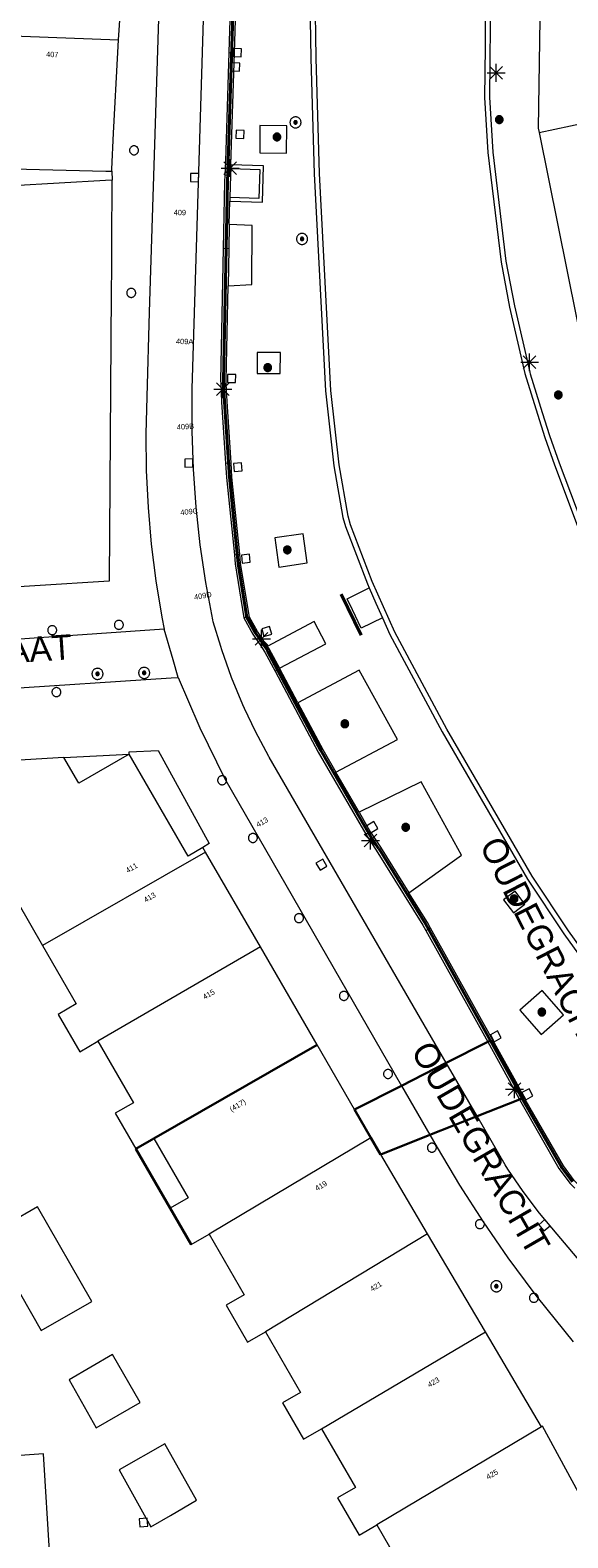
# Model space of a CAD drawing. Header units: metres. Extents: x 135779 to 137489, y 452643 to 455118.
# Tile 456 of 489: x 136849 to 136879, y 454873 to 454957. Entities that reach past the tile are written whole.
import ezdxf
from ezdxf.enums import TextEntityAlignment as Align

# ---------------------------------------------------------------- set-up
doc = ezdxf.new("R2010")
doc.units = ezdxf.units.M
doc.linetypes.add('DGN_Style_3', pattern=[78.572352, 56.123108, -22.449243])
doc.linetypes.add('DGN_Style_4', pattern=[89.853097, 44.898487, -22.449243, 0.056123, -22.449243])
for name, color, linetype, lineweight in [('KTop_BTD_Groenvoorziening', 62, 'Continuous', 13), ('KTop_NAR_Huisnummer (t)', 7, 'Continuous', 13), ('KTop_NAR_Huisnummer tijdelijk (t)', 7, 'Continuous', 13), ('KTop_ORL_Weg_Straatnaam (t)', 7, 'Continuous', 13), ('KTop_PAL_Afsluitpaal', 222, 'Continuous', 13), ('KTop_PAL_Lichtmast', 40, 'Continuous', 13), ('KTop_PND_Grondvlaksituatie van BAG-pand [tachy]', 1, 'Continuous', 13), ('KTop_PND_Pandscheiding', 40, 'Continuous', 13), ('KTop_PND_Voorlopige_pandgeometrie', 1, 'DGN_Style_3', 30), ('KTop_PUT_Inspectie- of rioolput', 15, 'Continuous', 13), ('KTop_PUT_Kolk', 15, 'Continuous', 13), ('KTop_SHD_Hek (l)', 15, 'DGN_Style_4', 40), ('KTop_SHD_Kademuur', 16, 'Continuous', 13), ('KTop_SHD_Muur', 15, 'Continuous', 13), ('KTop_VGO_Boom', 92, 'Continuous', 13), ('KTop_WGD_Rijbaan_Lokale weg', 251, 'Continuous', 13), ('KTop_WGD_Voetpad', 251, 'Continuous', 13), ('KTop_WGD_Voetpad op trap', 251, 'Continuous', 13)]:
    doc.layers.add(name, color=color, linetype=linetype, lineweight=lineweight)
doc.styles.add('Style-ROVU', font='ROVU.shx')
doc.styles.add('Style-ROVUCURSIEF', font='ROVUCURSIEF.shx')

# ---------------------------------------------------------------- blocks, each defined once
blk = doc.blocks.new('PAL_Lichtmast')
at = {"layer": 'KTop_PAL_Lichtmast'}
for p, q in [((-0.354, -0.354), (0.354, 0.354)), ((0.354, -0.354), (-0.354, 0.354)), ((0, -0.5), (0, 0.5)), ((-0.5, 0), (0.5, 0))]:
    blk.add_line(p, q, dxfattribs=at)
blk = doc.blocks.new('PAL_Afsluitpaal')
at = {"layer": 'KTop_PAL_Afsluitpaal', "flags": 128}
blk.add_lwpolyline([(0.25, 0), (0.249, 0.026), (0.245, 0.052), (0.238, 0.077), (0.228, 0.102), (0.217, 0.125), (0.202, 0.147), (0.186, 0.167), (0.167, 0.186), (0.147, 0.202), (0.125, 0.217), (0.102, 0.228), (0.077, 0.238), (0.052, 0.245), (0.026, 0.249), (0, 0.25), (-0.026, 0.249), (-0.052, 0.245), (-0.077, 0.238), (-0.102, 0.228), (-0.125, 0.217), (-0.147, 0.202), (-0.167, 0.186), (-0.186, 0.167), (-0.202, 0.147), (-0.217, 0.125), (-0.228, 0.102), (-0.238, 0.077), (-0.245, 0.052), (-0.249, 0.026), (-0.25, 0), (-0.249, -0.026), (-0.245, -0.052), (-0.238, -0.077), (-0.228, -0.102), (-0.217, -0.125), (-0.202, -0.147), (-0.186, -0.167), (-0.167, -0.186), (-0.147, -0.202), (-0.125, -0.217), (-0.102, -0.228), (-0.077, -0.238), (-0.052, -0.245), (-0.026, -0.249), (0, -0.25), (0.026, -0.249), (0.052, -0.245), (0.077, -0.238), (0.102, -0.228), (0.125, -0.217), (0.147, -0.202), (0.167, -0.186), (0.186, -0.167), (0.202, -0.147), (0.217, -0.125), (0.228, -0.102), (0.238, -0.077), (0.245, -0.052), (0.249, -0.026), (0.25, 0)], dxfattribs=at)
blk = doc.blocks.new('PUT_Kolk')
at = {"layer": 'KTop_PUT_Kolk', "flags": 128}
blk.add_lwpolyline([(0.225, -0.225), (0.225, 0.225), (-0.225, 0.225), (-0.225, -0.225), (0.225, -0.225)], dxfattribs=at)
blk = doc.blocks.new('PUT_Inspectie-_of_rioolput')
at = {"layer": 'KTop_PUT_Inspectie- of rioolput', "flags": 128}
for points in [[(0.31, 0), (0.308, 0.032), (0.303, 0.064), (0.294, 0.095), (0.283, 0.126), (0.268, 0.155), (0.25, 0.182), (0.23, 0.207), (0.207, 0.23), (0.182, 0.25), (0.154, 0.268), (0.126, 0.283), (0.095, 0.294), (0.064, 0.303), (0.032, 0.308), (0, 0.309), (-0.032, 0.308), (-0.064, 0.303), (-0.096, 0.294), (-0.126, 0.283), (-0.155, 0.268), (-0.182, 0.25), (-0.207, 0.23), (-0.23, 0.207), (-0.25, 0.182), (-0.268, 0.154), (-0.283, 0.126), (-0.294, 0.095), (-0.303, 0.064), (-0.308, 0.032), (-0.309, 0), (-0.308, -0.032), (-0.303, -0.064), (-0.294, -0.096), (-0.283, -0.126), (-0.268, -0.155), (-0.25, -0.182), (-0.23, -0.207), (-0.207, -0.23), (-0.182, -0.25), (-0.155, -0.268), (-0.126, -0.283), (-0.096, -0.294), (-0.064, -0.303), (-0.032, -0.308), (0, -0.309), (0.032, -0.308), (0.064, -0.303), (0.095, -0.294), (0.126, -0.283), (0.155, -0.268), (0.182, -0.25), (0.207, -0.23), (0.23, -0.207), (0.25, -0.182), (0.268, -0.155), (0.283, -0.126), (0.294, -0.096), (0.303, -0.064), (0.308, -0.032), (0.31, 0)], [(0.095, 0), (0.094, 0.009), (0.092, 0.019), (0.09, 0.029), (0.086, 0.038), (0.082, 0.047), (0.076, 0.055), (0.07, 0.063), (0.063, 0.07), (0.055, 0.076), (0.047, 0.082), (0.038, 0.086), (0.029, 0.09), (0.019, 0.092), (0.009, 0.094), (0, 0.094), (-0.01, 0.094), (-0.02, 0.092), (-0.029, 0.09), (-0.039, 0.086), (-0.048, 0.082), (-0.056, 0.076), (-0.064, 0.07), (-0.071, 0.063), (-0.077, 0.055), (-0.082, 0.047), (-0.087, 0.038), (-0.09, 0.029), (-0.093, 0.019), (-0.094, 0.009), (-0.095, 0), (-0.094, -0.01), (-0.093, -0.02), (-0.09, -0.029), (-0.087, -0.039), (-0.082, -0.048), (-0.077, -0.056), (-0.071, -0.064), (-0.064, -0.071), (-0.056, -0.077), (-0.047, -0.082), (-0.039, -0.087), (-0.029, -0.09), (-0.02, -0.093), (-0.01, -0.094), (0, -0.095), (0.009, -0.094), (0.019, -0.093), (0.029, -0.09), (0.038, -0.087), (0.047, -0.082), (0.055, -0.077), (0.063, -0.071), (0.07, -0.064), (0.076, -0.056), (0.082, -0.047), (0.086, -0.039), (0.09, -0.029), (0.092, -0.02), (0.094, -0.01), (0.095, 0)], [(0.035, 0), (0.034, 0.003), (0.034, 0.007), (0.033, 0.01), (0.031, 0.014), (0.03, 0.017), (0.028, 0.02), (0.026, 0.023), (0.023, 0.026), (0.02, 0.028), (0.017, 0.03), (0.014, 0.031), (0.01, 0.033), (0.007, 0.034), (0.003, 0.034), (0, 0.034), (-0.004, 0.034), (-0.007, 0.034), (-0.011, 0.033), (-0.014, 0.031), (-0.018, 0.03), (-0.021, 0.028), (-0.023, 0.026), (-0.026, 0.023), (-0.028, 0.02), (-0.03, 0.017), (-0.032, 0.014), (-0.033, 0.01), (-0.034, 0.007), (-0.035, 0.003), (-0.035, 0), (-0.035, -0.004), (-0.034, -0.007), (-0.033, -0.011), (-0.032, -0.014), (-0.03, -0.018), (-0.028, -0.021), (-0.026, -0.023), (-0.023, -0.026), (-0.021, -0.028), (-0.017, -0.03), (-0.014, -0.032), (-0.011, -0.033), (-0.007, -0.034), (-0.004, -0.035), (0, -0.035), (0.003, -0.035), (0.007, -0.034), (0.01, -0.033), (0.014, -0.032), (0.017, -0.03), (0.02, -0.028), (0.023, -0.026), (0.026, -0.023), (0.028, -0.021), (0.03, -0.017), (0.031, -0.014), (0.033, -0.011), (0.034, -0.007), (0.034, -0.004), (0.035, 0)], [(0.01, 0.02), (0.007, 0.02), (0.005, 0.021), (0.003, 0.022), (0.001, 0.022), (-0.001, 0.022), (-0.004, 0.022), (-0.006, 0.021), (-0.008, 0.02), (-0.01, 0.019), (-0.012, 0.018), (-0.014, 0.017), (-0.016, 0.015), (-0.017, 0.013), (-0.019, 0.012), (-0.02, 0.009), (-0.021, 0.007), (-0.022, 0.005), (-0.022, 0.003), (-0.022, 0.001), (-0.022, -0.001), (-0.022, -0.004), (-0.022, -0.006), (-0.021, -0.008), (-0.02, -0.01), (-0.019, -0.012), (-0.017, -0.014), (-0.016, -0.016), (-0.014, -0.017), (-0.012, -0.019), (-0.01, -0.02), (-0.008, -0.021), (-0.006, -0.022), (-0.003, -0.022), (-0.001, -0.022), (0.001, -0.022), (0.003, -0.022), (0.005, -0.022), (0.008, -0.021), (0.01, -0.02), (0.012, -0.019), (0.014, -0.017), (0.015, -0.016), (0.017, -0.014), (0.018, -0.012), (0.02, -0.01), (0.02, -0.008), (0.021, -0.006), (0.022, -0.003), (0.022, -0.001), (0.022, 0.001), (0.022, 0.003), (0.021, 0.005), (0.02, 0.008), (0.019, 0.01), (0.018, 0.012), (0.017, 0.014), (0.015, 0.015), (0.013, 0.017), (0.012, 0.018), (0.01, 0.02)]]:
    blk.add_lwpolyline(points, dxfattribs=at)
blk = doc.blocks.new('VGO_Boom')
at = {"layer": 'KTop_VGO_Boom', "flags": 128}
for points in [[(0.215, 0), (0.214, 0.022), (0.21, 0.045), (0.204, 0.066), (0.196, 0.087), (0.186, 0.108), (0.174, 0.126), (0.16, 0.144), (0.144, 0.16), (0.126, 0.174), (0.107, 0.186), (0.087, 0.196), (0.066, 0.204), (0.045, 0.21), (0.022, 0.214), (-0.001, 0.215), (-0.023, 0.214), (-0.045, 0.21), (-0.067, 0.204), (-0.088, 0.196), (-0.108, 0.186), (-0.127, 0.174), (-0.144, 0.16), (-0.16, 0.144), (-0.174, 0.126), (-0.187, 0.107), (-0.197, 0.087), (-0.205, 0.066), (-0.211, 0.045), (-0.214, 0.022), (-0.215, -0.001), (-0.214, -0.023), (-0.211, -0.045), (-0.205, -0.067), (-0.197, -0.088), (-0.187, -0.108), (-0.174, -0.127), (-0.16, -0.144), (-0.144, -0.16), (-0.127, -0.174), (-0.108, -0.187), (-0.088, -0.197), (-0.067, -0.205), (-0.045, -0.211), (-0.023, -0.214), (0, -0.215), (0.022, -0.214), (0.045, -0.211), (0.066, -0.205), (0.087, -0.197), (0.108, -0.187), (0.126, -0.174), (0.144, -0.16), (0.16, -0.144), (0.174, -0.127), (0.186, -0.108), (0.196, -0.088), (0.204, -0.067), (0.21, -0.045), (0.214, -0.023), (0.215, -0.001)], [(0.155, 0), (0.154, 0.016), (0.152, 0.032), (0.147, 0.048), (0.142, 0.063), (0.134, 0.078), (0.125, 0.091), (0.115, 0.104), (0.104, 0.115), (0.091, 0.125), (0.077, 0.134), (0.063, 0.142), (0.048, 0.147), (0.032, 0.152), (0.016, 0.154), (-0.001, 0.155), (-0.017, 0.154), (-0.033, 0.152), (-0.048, 0.147), (-0.064, 0.142), (-0.078, 0.134), (-0.092, 0.125), (-0.104, 0.115), (-0.116, 0.104), (-0.126, 0.091), (-0.135, 0.077), (-0.142, 0.063), (-0.148, 0.048), (-0.152, 0.032), (-0.155, 0.016), (-0.155, -0.001), (-0.155, -0.017), (-0.152, -0.033), (-0.148, -0.048), (-0.142, -0.064), (-0.135, -0.078), (-0.126, -0.092), (-0.116, -0.104), (-0.104, -0.116), (-0.092, -0.126), (-0.078, -0.135), (-0.064, -0.142), (-0.048, -0.148), (-0.033, -0.152), (-0.017, -0.155), (0, -0.155), (0.016, -0.155), (0.032, -0.152), (0.048, -0.148), (0.063, -0.142), (0.078, -0.135), (0.091, -0.126), (0.104, -0.116), (0.115, -0.104), (0.125, -0.092), (0.134, -0.078), (0.142, -0.064), (0.147, -0.048), (0.152, -0.033), (0.154, -0.017), (0.155, -0.001)], [(0.095, 0), (0.094, 0.01), (0.093, 0.02), (0.09, 0.029), (0.087, 0.039), (0.082, 0.048), (0.077, 0.056), (0.071, 0.064), (0.064, 0.071), (0.056, 0.077), (0.047, 0.082), (0.039, 0.087), (0.029, 0.09), (0.02, 0.093), (0.01, 0.094), (-0.001, 0.095), (-0.01, 0.094), (-0.02, 0.093), (-0.03, 0.09), (-0.039, 0.087), (-0.048, 0.082), (-0.056, 0.077), (-0.064, 0.071), (-0.071, 0.064), (-0.077, 0.056), (-0.083, 0.047), (-0.087, 0.039), (-0.091, 0.029), (-0.093, 0.02), (-0.095, 0.01), (-0.095, -0.001), (-0.095, -0.01), (-0.093, -0.02), (-0.091, -0.03), (-0.087, -0.039), (-0.083, -0.048), (-0.077, -0.056), (-0.071, -0.064), (-0.064, -0.071), (-0.056, -0.077), (-0.048, -0.083), (-0.039, -0.087), (-0.03, -0.091), (-0.02, -0.093), (-0.01, -0.095), (0, -0.095), (0.01, -0.095), (0.02, -0.093), (0.029, -0.091), (0.039, -0.087), (0.048, -0.083), (0.056, -0.077), (0.064, -0.071), (0.071, -0.064), (0.077, -0.056), (0.082, -0.048), (0.087, -0.039), (0.09, -0.03), (0.093, -0.02), (0.094, -0.01), (0.095, -0.001)], [(0.035, 0), (0.035, 0.004), (0.034, 0.007), (0.033, 0.011), (0.032, 0.014), (0.03, 0.018), (0.028, 0.021), (0.026, 0.023), (0.023, 0.026), (0.021, 0.028), (0.017, 0.03), (0.014, 0.032), (0.011, 0.033), (0.007, 0.034), (0.004, 0.035), (-0.001, 0.035), (-0.004, 0.035), (-0.008, 0.034), (-0.011, 0.033), (-0.015, 0.032), (-0.018, 0.03), (-0.021, 0.028), (-0.024, 0.026), (-0.027, 0.023), (-0.029, 0.021), (-0.031, 0.017), (-0.032, 0.014), (-0.034, 0.011), (-0.035, 0.007), (-0.035, 0.004), (-0.035, -0.001), (-0.035, -0.004), (-0.035, -0.008), (-0.034, -0.011), (-0.032, -0.015), (-0.031, -0.018), (-0.029, -0.021), (-0.027, -0.024), (-0.024, -0.027), (-0.021, -0.029), (-0.018, -0.031), (-0.015, -0.032), (-0.011, -0.034), (-0.008, -0.035), (-0.004, -0.035), (0, -0.035), (0.004, -0.035), (0.007, -0.035), (0.011, -0.034), (0.014, -0.032), (0.018, -0.031), (0.021, -0.029), (0.023, -0.027), (0.026, -0.024), (0.028, -0.021), (0.03, -0.018), (0.032, -0.015), (0.033, -0.011), (0.034, -0.008), (0.035, -0.004), (0.035, 0)]]:
    blk.add_lwpolyline(points, dxfattribs=at)

msp = doc.modelspace()

# ---------------------------------------------------------------- linework, layer by layer
at = {"layer": 'KTop_BTD_Groenvoorziening', "flags": 128}
msp.add_lwpolyline([(136859.911, 454949.661), (136861.53, 454949.611), (136861.479, 454948.002), (136859.861, 454948.053)], dxfattribs=at)
at = {"layer": 'KTop_PND_Grondvlaksituatie van BAG-pand [tachy]', "flags": 128}
for points in [[(136853.633, 454956.856), (136854.122, 454963.973), (136853.872, 454963.982)], [(136877.189, 454961.039), (136877.211, 454959.271), (136877.101, 454951.931), (136877.15, 454951.691)], [(136853.256, 454949.515), (136853.262, 454949.629), (136853.365, 454951.642), (136853.597, 454956.161), (136853.633, 454956.856)], [(136877.15, 454951.691), (136879.77, 454938.726), (136879.882, 454938.746), (136879.888, 454938.747)], [(136842.125, 454925.939), (136852.815, 454926.603), (136853.142, 454926.623), (136853.142, 454926.652), (136853.247, 454942.723), (136853.256, 454944.145), (136853.265, 454945.511), (136853.288, 454949.014)], [(136853.288, 454949.014), (136852.903, 454948.992), (136842.526, 454948.409), (136842.559, 454949.774)], [(136842.559, 454949.774), (136852.932, 454949.523), (136853.256, 454949.515)], [(136850.59, 454916.748), (136841.318, 454916.182)], [(136854.233, 454916.937), (136851.429, 454915.304), (136850.59, 454916.748)], [(136858.36, 454911.718), (136857.537, 454911.232), (136854.233, 454916.937)], [(136841.328, 454915.963), (136841.494, 454912.16), (136845.814, 454912.44), (136849.389, 454906.245)], [(136858.507, 454911.463), (136858.36, 454911.718)], [(136861.575, 454906.159), (136858.507, 454911.463)], [(136849.389, 454906.245), (136851.275, 454902.978), (136850.259, 454902.391), (136851.47, 454900.296), (136852.484, 454900.882)], [(136864.745, 454900.68), (136861.575, 454906.159)], [(136852.484, 454900.882), (136854.467, 454897.446), (136853.455, 454896.861), (136854.604, 454894.872), (136854.604, 454894.872)], [(136866.836, 454897.065), (136864.745, 454900.68)], [(136854.604, 454894.872), (136855.484, 454895.381)], [(136855.484, 454895.381), (136855.616, 454895.457)], [(136855.616, 454895.457), (136855.616, 454895.456)], [(136855.616, 454895.456), (136857.53, 454892.139), (136856.52, 454891.556)], [(136868.296, 454894.56), (136868.289, 454894.572), (136867.75, 454895.485)], [(136870.916, 454890.124), (136868.296, 454894.56)], [(136846.289, 454889.996), (136849.32, 454884.714), (136852.143, 454886.334), (136849.106, 454891.627), (136847.562, 454890.74)], [(136856.52, 454891.556), (136856.52, 454891.556), (136857.698, 454889.517)], [(136858.707, 454890.1), (136860.664, 454886.709), (136859.656, 454886.127), (136860.846, 454884.067), (136861.853, 454884.649)], [(136874.149, 454884.652), (136870.916, 454890.124)], [(136861.853, 454884.649), (136863.808, 454881.262), (136862.803, 454880.681), (136863.98, 454878.644), (136864.983, 454879.224)], [(136877.288, 454879.339), (136874.149, 454884.652)], [(136852.386, 454879.285), (136854.849, 454880.691), (136853.295, 454883.368), (136850.874, 454881.962), (136852.386, 454879.285)], [(136864.983, 454879.224), (136866.879, 454875.939), (136865.877, 454875.36), (136867.085, 454873.27), (136868.086, 454873.848)], [(136879.848, 454874.225), (136879.951, 454874.571), (136877.34, 454879.37), (136877.288, 454879.339)], [(136856.546, 454874.387), (136858.006, 454875.232), (136856.226, 454878.386), (136853.683, 454876.939), (136855.445, 454873.749), (136856.546, 454874.387)], [(136849.805, 454872.088), (136849.449, 454877.829), (136846.826, 454877.64)], [(136868.086, 454873.848), (136869.853, 454870.787), (136868.577, 454870.032), (136869.812, 454867.943)]]:
    msp.add_lwpolyline(points, dxfattribs=at)
at = {"layer": 'KTop_PND_Pandscheiding', "flags": 128}
for points in [[(136842.811, 454957.264), (136853.633, 454956.856)], [(136877.15, 454951.691), (136885.904, 454953.546), (136889.224, 454954.25)], [(136858.507, 454911.463), (136849.389, 454906.245)], [(136861.575, 454906.159), (136852.484, 454900.882)], [(136855.616, 454895.457), (136864.745, 454900.68)], [(136867.75, 454895.485), (136858.707, 454890.1)], [(136857.698, 454889.517), (136858.707, 454890.1)], [(136870.916, 454890.124), (136861.853, 454884.649)], [(136864.983, 454879.224), (136874.149, 454884.652)], [(136877.288, 454879.339), (136868.086, 454873.848)]]:
    msp.add_lwpolyline(points, dxfattribs=at)
at = {"layer": 'KTop_PND_Voorlopige_pandgeometrie', "flags": 128}
for points in [[(136864.745, 454900.68), (136855.616, 454895.456)], [(136874.281, 454900.852), (136871.962, 454899.672)], [(136876.055, 454897.638), (136876.303, 454897.736), (136874.451, 454900.938), (136874.281, 454900.852)], [(136871.962, 454899.672), (136869.459, 454898.399)], [(136869.459, 454898.399), (136866.836, 454897.065)], [(136873.686, 454896.698), (136876.055, 454897.638)], [(136867.75, 454895.485), (136866.836, 454897.065)], [(136871.044, 454895.65), (136873.686, 454896.698)], [(136855.484, 454895.381), (136854.602, 454894.876), (136854.604, 454894.872)], [(136855.616, 454895.456), (136855.484, 454895.381)], [(136867.75, 454895.485), (136868.287, 454894.557), (136868.296, 454894.56)], [(136868.296, 454894.56), (136871.044, 454895.65)], [(136854.604, 454894.872), (136856.52, 454891.556)], [(136856.52, 454891.556), (136857.698, 454889.517)]]:
    msp.add_lwpolyline(points, dxfattribs=at)
at = {"layer": 'KTop_SHD_Hek (l)', "flags": 128}
for points in [[(136860.196, 454963.655), (136859.774, 454950.082)], [(136859.774, 454950.082), (136859.723, 454948.912)], [(136859.723, 454948.916), (136859.5, 454937.822)], [(136859.723, 454948.912), (136859.723, 454948.916)], [(136859.5, 454937.833), (136859.561, 454936.62)], [(136859.5, 454937.822), (136859.5, 454937.833)], [(136859.561, 454936.62), (136859.836, 454932.411)], [(136859.836, 454932.411), (136860.327, 454927.59)], [(136860.327, 454927.59), (136860.808, 454924.581)], [(136866.085, 454925.878), (136867.202, 454923.581)], [(136860.808, 454924.581), (136860.79, 454924.633)], [(136860.79, 454924.633), (136861.292, 454923.717)], [(136861.285, 454923.729), (136861.96, 454922.726)], [(136861.292, 454923.717), (136861.285, 454923.729)], [(136861.96, 454922.726), (136861.968, 454922.712)], [(136861.968, 454922.712), (136864.944, 454917.13)], [(136864.944, 454917.13), (136867.626, 454912.501)], [(136867.622, 454912.509), (136868.18, 454911.662)], [(136867.626, 454912.501), (136867.622, 454912.509)], [(136868.18, 454911.662), (136868.182, 454911.658)], [(136868.182, 454911.658), (136870.794, 454907.456)], [(136870.794, 454907.456), (136875.826, 454898.402)], [(136875.826, 454898.402), (136876.269, 454897.578)], [(136876.267, 454897.581), (136878.399, 454893.857)], [(136878.399, 454893.857), (136878.388, 454893.874)], [(136878.388, 454893.874), (136879.018, 454893.036)]]:
    msp.add_lwpolyline(points, dxfattribs=at)
at = {"layer": 'KTop_SHD_Kademuur', "flags": 128}
for points in [[(136867.475, 454997.354), (136865.272, 454981.344), (136864.83, 454977.029), (136864.465, 454971.935), (136864.348, 454969.18), (136864.266, 454963.303), (136864.388, 454955.836), (136864.581, 454949.375), (136865.206, 454937.245), (136865.684, 454933.058), (136866.177, 454930.165), (136866.319, 454929.658), (136867.549, 454926.463), (136867.653, 454926.229)], [(136911.541, 454870.289), (136893.201, 454889.567), (136892.158, 454890.71), (136888.006, 454895.362), (136885.183, 454898.623), (136881.622, 454903.121), (136878.786, 454907.056), (136876.764, 454910.107), (136871.989, 454918.332), (136869.083, 454923.746), (136867.827, 454926.578), (136866.605, 454929.753), (136866.47, 454930.232), (136865.982, 454933.101), (136865.506, 454937.27), (136864.881, 454949.388), (136864.688, 454955.843), (136864.567, 454963.304), (136864.648, 454969.172), (136864.765, 454971.918), (136865.129, 454977.003), (136865.57, 454981.309), (136867.772, 454997.246)], [(136874.147, 454959.684), (136874.137, 454956.456), (136874.097, 454953.645), (136874.285, 454950.563), (136875.021, 454944.441), (136875.503, 454941.926), (136876.351, 454938.207), (136877.052, 454935.93), (136877.473, 454934.63), (136878.006, 454933.101), (136879.286, 454929.742), (136880.367, 454927.04), (136880.869, 454925.851), (136882.23, 454922.865), (136882.819, 454921.686), (136884.205, 454919.187), (136886.007, 454916.161), (136887.221, 454914.309), (136887.785, 454913.535), (136888.669, 454912.421), (136889.42, 454911.574), (136893.545, 454907.167), (136900.178, 454900.333), (136924.89, 454875.022)], [(136925.154, 454875.182), (136900.393, 454900.543), (136893.763, 454907.374), (136889.642, 454911.777), (136888.899, 454912.614), (136888.024, 454913.717), (136887.468, 454914.481), (136886.263, 454916.319), (136884.465, 454919.338), (136883.085, 454921.826), (136882.501, 454922.995), (136881.144, 454925.972), (136880.645, 454927.155), (136879.566, 454929.852), (136878.288, 454933.204), (136877.758, 454934.726), (136877.339, 454936.021), (136876.674, 454938.182), (136876.642, 454938.285), (136875.797, 454941.988), (136875.318, 454944.489), (136874.584, 454950.59), (136874.397, 454953.66), (136874.447, 454959.675)], [(136867.653, 454926.229), (136868.029, 454925.38), (136868.398, 454924.549)], [(136868.398, 454924.549), (136868.813, 454923.614), (136871.727, 454918.185), (136876.509, 454909.948), (136878.539, 454906.885), (136881.382, 454902.94), (136884.951, 454898.431), (136887.78, 454895.163), (136891.935, 454890.509), (136892.981, 454889.362), (136904.375, 454877.387), (136904.892, 454876.843), (136906.299, 454875.366), (136906.816, 454874.822), (136911.11, 454870.309)]]:
    msp.add_lwpolyline(points, dxfattribs=at)
at = {"layer": 'KTop_SHD_Muur', "flags": 128}
for points in [[(136860.031, 454963.491), (136859.802, 454956.145)], [(136860.116, 454956.135), (136860.231, 454959.826)], [(136859.802, 454956.145), (136859.614, 454950.087), (136859.579, 454949.294)], [(136859.802, 454956.145), (136860.116, 454956.135)], [(136859.92, 454949.875), (136860.116, 454956.135)], [(136859.92, 454949.875), (136859.911, 454949.661)], [(136859.579, 454949.294), (136859.563, 454948.919), (136859.488, 454945.195)], [(136859.899, 454949.284), (136859.579, 454949.294)], [(136859.899, 454949.284), (136859.861, 454948.053)], [(136859.911, 454949.661), (136859.899, 454949.284)], [(136859.83, 454946.549), (136859.856, 454947.837)], [(136859.861, 454948.053), (136859.856, 454947.837)], [(136859.83, 454946.549), (136859.803, 454945.188)], [(136859.488, 454945.195), (136859.34, 454937.825), (136859.349, 454937.643)], [(136859.803, 454945.188), (136859.488, 454945.195)], [(136859.803, 454945.188), (136859.761, 454943.118)], [(136859.663, 454937.659), (136859.655, 454937.819), (136859.761, 454943.118)], [(136859.349, 454937.643), (136859.663, 454937.659)], [(136859.349, 454937.643), (136859.401, 454936.612), (136859.624, 454933.206)], [(136859.927, 454933.226), (136859.713, 454936.641), (136859.663, 454937.659)], [(136859.624, 454933.206), (136859.927, 454933.226)], [(136859.624, 454933.206), (136859.677, 454932.398), (136860.117, 454928.074)], [(136860.416, 454928.105), (136859.977, 454932.424), (136859.927, 454933.226)], [(136860.117, 454928.074), (136860.416, 454928.105)], [(136860.117, 454928.074), (136860.168, 454927.569), (136860.65, 454924.556)], [(136860.962, 454924.587), (136860.466, 454927.608), (136860.416, 454928.105)], [(136860.962, 454924.587), (136860.65, 454924.556)], [(136860.65, 454924.556), (136861.152, 454923.64), (136861.26, 454923.48), (136861.585, 454922.997)], [(136861.823, 454923.159), (136861.552, 454923.561), (136861.401, 454923.785), (136860.962, 454924.587)], [(136861.585, 454922.997), (136861.823, 454923.159)], [(136861.585, 454922.997), (136861.827, 454922.637), (136862.399, 454921.565)], [(136862.652, 454921.701), (136862.633, 454921.736), (136862.067, 454922.797), (136861.957, 454922.96), (136861.823, 454923.159)], [(136862.652, 454921.701), (136862.399, 454921.565)], [(136862.399, 454921.565), (136864.804, 454917.052), (136867.467, 454912.457)], [(136863.662, 454919.805), (136862.652, 454921.701)], [(136863.662, 454919.805), (136865.055, 454917.191), (136865.782, 454915.936)], [(136867.087, 454913.685), (136865.782, 454915.936)], [(136867.087, 454913.685), (136867.715, 454912.601)], [(136867.715, 454912.601), (136867.467, 454912.457)], [(136867.467, 454912.457), (136867.488, 454912.421), (136868.046, 454911.574), (136870.656, 454907.375), (136870.823, 454907.074)], [(136867.715, 454912.601), (136867.734, 454912.568), (136868.288, 454911.726), (136869.869, 454909.183)], [(136871.073, 454907.213), (136870.903, 454907.52), (136869.869, 454909.183)], [(136870.823, 454907.074), (136871.073, 454907.213)], [(136870.823, 454907.074), (136874.281, 454900.852)], [(136879.353, 454892.867), (136879.116, 454893.111), (136878.508, 454893.92), (136876.38, 454897.637), (136875.936, 454898.463), (136871.073, 454907.213)], [(136874.281, 454900.852), (136875.686, 454898.324), (136876.055, 454897.638)], [(136876.055, 454897.638), (136876.128, 454897.502), (136878.26, 454893.778), (136878.89, 454892.94), (136879.151, 454892.671)]]:
    msp.add_lwpolyline(points, dxfattribs=at)
at = {"layer": 'KTop_WGD_Rijbaan_Lokale weg', "flags": 128}
for points in [[(136858.358, 455000.667), (136858.257, 455000), (136858.192, 454999.574), (136857.42, 454992.84), (136856.867, 454985.732), (136856.541, 454979.143), (136855.352, 454941.645), (136855.227, 454936.902), (136855.167, 454934.842), (136855.188, 454932.781), (136855.288, 454930.722), (136855.468, 454928.669), (136855.728, 454926.624), (136856.067, 454924.591), (136856.197, 454923.917)], [(136871.962, 454899.672), (136862.057, 454916.76), (136862.039, 454916.795), (136861.287, 454918.209), (136860.685, 454919.488), (136860.588, 454919.694), (136859.963, 454921.211), (136859.412, 454922.756), (136859.355, 454922.945), (136858.937, 454924.327), (136858.907, 454924.436), (136858.517, 454926.526), (136858.205, 454928.629), (136857.973, 454930.743), (136857.821, 454932.863), (136857.748, 454934.988), (136857.755, 454937.114), (136857.761, 454937.348), (136858.759, 454970.144), (136858.876, 454974.331)], [(136856.97, 454921.224), (136856.691, 454922.197), (136856.197, 454923.917)], [(136856.97, 454921.224), (136858.123, 454918.545), (136858.182, 454918.408), (136859.573, 454915.548), (136869.459, 454898.399)], [(136873.686, 454896.698), (136871.962, 454899.672)], [(136869.459, 454898.399), (136871.044, 454895.65)], [(136904.612, 454864.018), (136899.482, 454868.64), (136898.075, 454869.922), (136897.133, 454870.759), (136892.607, 454874.742), (136888.233, 454878.91), (136881.427, 454886.254), (136878.157, 454890.111), (136877.178, 454891.273), (136876.262, 454892.485), (136875.411, 454893.744), (136875.262, 454893.979), (136873.686, 454896.698)], [(136871.044, 454895.65), (136871.454, 454894.939), (136872.702, 454892.846), (136874.019, 454890.795), (136875.402, 454888.788), (136876.85, 454886.828), (136877.046, 454886.573), (136879.049, 454884.078)]]:
    msp.add_lwpolyline(points, dxfattribs=at)
at = {"layer": 'KTop_WGD_Voetpad', "flags": 128}
for points in [[(136863.031, 454950.532), (136863.042, 454952.064), (136861.542, 454952.076), (136861.531, 454950.544), (136863.031, 454950.532)], [(136859.856, 454947.837), (136861.686, 454947.78), (136861.751, 454949.818), (136859.92, 454949.875)], [(136853.256, 454949.515), (136853.288, 454949.014)], [(136859.761, 454943.118), (136861.1, 454943.194), (136861.119, 454946.48), (136859.83, 454946.549)], [(136861.383, 454938.209), (136862.684, 454938.207), (136862.685, 454939.387), (136861.385, 454939.389), (136861.383, 454938.209)], [(136863.956, 454929.251), (136862.371, 454929.024), (136862.604, 454927.394), (136864.189, 454927.621), (136863.956, 454929.251)], [(136868.398, 454924.549), (136867.208, 454923.979), (136866.712, 454925.01), (136866.424, 454925.61), (136867.653, 454926.229)], [(136856.197, 454923.917), (136846.753, 454923.276)], [(136846.928, 454920.574), (136856.577, 454921.199), (136856.97, 454921.224)], [(136865.782, 454915.936), (136869.228, 454917.745), (136867.087, 454921.633), (136863.662, 454919.805)], [(136854.233, 454916.937), (136854.23, 454917.068), (136855.851, 454917.131), (136858.711, 454911.931), (136858.36, 454911.718)], [(136850.59, 454916.748), (136854.233, 454916.937)], [(136869.869, 454909.183), (136872.816, 454911.279), (136870.555, 454915.381), (136867.087, 454913.685)], [(136875.716, 454908.062), (136876.355, 454908.544), (136875.804, 454909.275), (136875.165, 454908.793), (136875.716, 454908.062)], [(136876.073, 454902.62), (136877.264, 454901.27), (136878.51, 454902.37), (136877.32, 454903.72), (136876.073, 454902.62)]]:
    msp.add_lwpolyline(points, dxfattribs=at)
at = {"layer": 'KTop_WGD_Voetpad op trap', "flags": 128}
msp.add_lwpolyline([(136864.584, 454924.34), (136861.957, 454922.96), (136862.067, 454922.797), (136862.633, 454921.736), (136865.234, 454923.103), (136864.584, 454924.34)], dxfattribs=at)

# ---------------------------------------------------------------- block references
at = {"layer": 'KTop_PAL_Afsluitpaal'}
for p in [(136854.505, 454950.687), (136854.349, 454942.717), (136849.933, 454923.865), (136853.66, 454924.161), (136850.166, 454920.403), (136859.43, 454915.474), (136861.152, 454912.25), (136863.727, 454907.769), (136866.239, 454903.422), (136868.704, 454899.057), (136871.158, 454894.937), (136873.841, 454890.663), (136876.859, 454886.545)]:
    msp.add_blockref('PAL_Afsluitpaal', p, dxfattribs=at)
at = {"layer": 'KTop_PAL_Lichtmast'}
for p in [(136874.753, 454955.017), (136859.874, 454949.696), (136876.621, 454938.837), (136859.472, 454937.335), (136861.628, 454923.382), (136867.719, 454912.105), (136875.772, 454898.214)]:
    msp.add_blockref('PAL_Lichtmast', p, dxfattribs=at)
at = {"layer": 'KTop_PUT_Inspectie- of rioolput'}
for p, rotation in [((136863.533, 454952.249), 200.6455098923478), ((136863.898, 454945.732), 2.949564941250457), ((136852.464, 454921.422), 273.7060738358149), ((136855.072, 454921.477), 273.7060738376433), ((136874.76, 454887.192), 214.5120726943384)]:
    msp.add_blockref('PUT_Inspectie-_of_rioolput', p, dxfattribs=dict(at, rotation=rotation))
at = {"layer": 'KTop_PUT_Kolk'}
for p, rotation in [((136860.278, 454956.139), 178.2154202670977), ((136860.192, 454955.343), 178.206660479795), ((136860.433, 454951.578), 178.2066604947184), ((136857.889, 454949.164), 358.2569963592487), ((136859.958, 454937.932), 178.8540209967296), ((136857.569, 454933.203), 1.967504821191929), ((136860.31, 454932.977), 183.5674388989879), ((136860.752, 454927.858), 185.7448336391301), ((136861.923, 454923.79), 285.6854829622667), ((136867.828, 454912.853), 210.094135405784), ((136864.984, 454910.75), 30.09871272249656), ((136874.732, 454901.167), 209.0640547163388), ((136876.498, 454897.926), 208.2593750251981), ((136877.451, 454890.604), 40.11457036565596), ((136855.03, 454873.983), 275.7053729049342)]:
    msp.add_blockref('PUT_Kolk', p, dxfattribs=dict(at, rotation=rotation))
at = {"layer": 'KTop_VGO_Boom'}
for p in [(136874.923, 454952.403), (136862.496, 454951.434), (136861.982, 454938.543), (136878.226, 454937.015), (136863.076, 454928.354), (136866.29, 454918.63), (136869.694, 454912.849), (136875.749, 454908.847), (136877.303, 454902.521)]:
    msp.add_blockref('VGO_Boom', p, dxfattribs=at)

# ---------------------------------------------------------------- texts
at = {"layer": 'KTop_NAR_Huisnummer (t)', "style": 'Style-ROVU'}
for s, rotation, p in [('407', 358.6, (136850.28, 454956.035)), ('409', 359.7, (136857.413, 454947.207)), ('409A', 359.7, (136857.818, 454939.998)), ('409B', 3.7, (136857.863, 454935.275)), ('409C', 5.7, (136858.08, 454930.541)), ('409D', 9.7, (136858.84, 454925.872)), ('411', 30.3, (136854.667, 454910.752)), ('413', 30.3, (136855.679, 454909.106)), ('415', 30.3, (136858.979, 454903.684)), ('(417)', 30.3, (136860.717, 454897.548)), ('419', 30.3, (136865.257, 454892.983)), ('421', 30.3, (136868.327, 454887.359)), ('423', 30.3, (136871.543, 454882.005)), ('425', 30.3, (136874.822, 454876.852))]:
    msp.add_text(s, height=0.3, rotation=rotation, dxfattribs=at).set_placement(p, align=Align.MIDDLE_RIGHT)
at = {"layer": 'KTop_NAR_Huisnummer tijdelijk (t)', "style": 'Style-ROVUCURSIEF'}
msp.add_text('413', height=0.3, rotation=30.3, dxfattribs=at).set_placement((136861.368, 454912.96), align=Align.MIDDLE_LEFT)
at = {"layer": 'KTop_ORL_Weg_Straatnaam (t)', "style": 'Style-ROVU'}
for s, rotation, p in [('DIACONESSENSTRAAT', 3.78359, (136830.114, 454920.858)), ('OUDEGRACHT AAN DE WERF', 297.00065, (136873.796, 454911.842)), ('OUDEGRACHT', 300.00073, (136869.955, 454900.343))]:
    msp.add_text(s, height=1.4, rotation=rotation, dxfattribs=at).set_placement(p)

doc.saveas('drawing.dxf')
